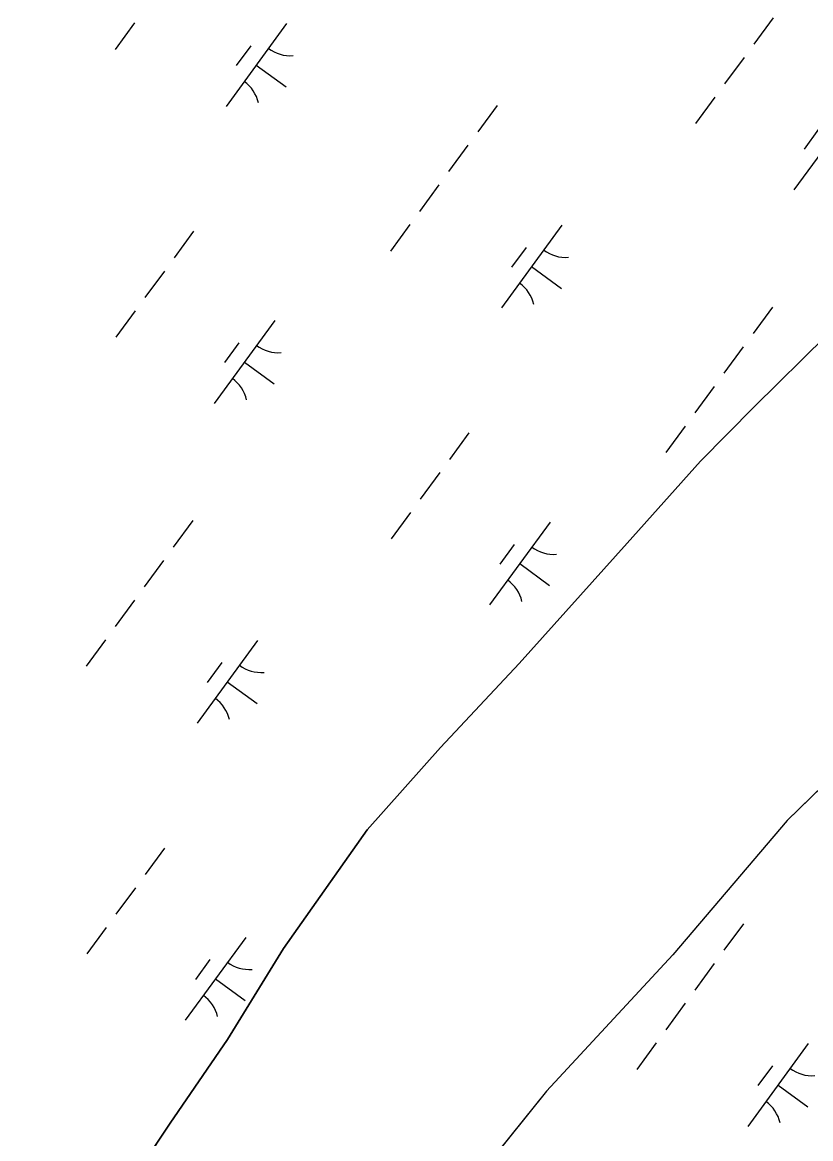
# Model space of a CAD drawing. Extents: x 3905714 to 3926767, y 183354 to 205755.
# Drawn here: x 3916193 to 3916577, y 196512 to 197057 of the extents above; entities that cross this region are included whole.
import ezdxf

# ---------------------------------------------------------------- set-up
doc = ezdxf.new("R2010")
doc.units = 0
doc.layers.add('V-TOPO-SHOR', color=7, linetype='Continuous')
doc.layers.add('V-WETL-SWMP', color=7, linetype='Continuous')

msp = doc.modelspace()

# ---------------------------------------------------------------- linework, layer by layer
at = {"layer": 'V-TOPO-SHOR'}
for points in [[(3915716.6, 195642.82), (3915879.34, 195871.17), (3916060.16, 196153.23), (3916131.91, 196275.56), (3916177.85, 196359.39), (3916215.4, 196439.09), (3916240.74, 196483.34), (3916264.98, 196519.76), (3916292.82, 196560.58), (3916320.13, 196605.04), (3916360.89, 196662.92), (3916396.66, 196703.05), (3916435.01, 196743.9), (3916487.59, 196802.62), (3916523.34, 196842.63), (3916549.61, 196869.12), (3916584.81, 196903.91)], [(3916605.07, 196705.82), (3916565.67, 196667.4), (3916509.92, 196601.91), (3916448.41, 196535.4), (3916406.85, 196483.94)]]:
    msp.add_lwpolyline(points, dxfattribs=at)
at = {"layer": 'V-WETL-SWMP'}
for p, q in [((3916247.53, 197056.28), (3916238.08, 197043.38)), ((3916321.72, 197055.96), (3916292.17, 197015.62)), ((3916558.79, 197058.82), (3916549.34, 197045.91)), ((3916304.26, 197045.19), (3916297.17, 197035.51)), ((3916544.61, 197039.46), (3916535.15, 197026.55)), ((3916306.94, 197035.79), (3916321.46, 197025.15)), ((3916530.43, 197020.1), (3916520.97, 197007.19)), ((3916424.26, 197016.06), (3916414.81, 197003.15)), ((3916598.44, 197015.27), (3916568.89, 196974.93)), ((3916580.98, 197004.5), (3916573.89, 196994.82)), ((3916410.08, 196996.7), (3916400.62, 196983.79)), ((3916395.9, 196977.34), (3916386.44, 196964.43)), ((3916381.71, 196957.98), (3916372.26, 196945.07)), ((3916455.9, 196957.65), (3916426.35, 196917.32)), ((3916276.3, 196954.69), (3916266.84, 196941.78)), ((3916438.44, 196946.88), (3916431.35, 196937.2)), ((3916262.12, 196935.33), (3916252.66, 196922.42)), ((3916441.12, 196937.48), (3916455.64, 196926.85)), ((3916247.93, 196915.97), (3916238.48, 196903.06)), ((3916558.44, 196917.75), (3916548.99, 196904.85)), ((3916315.94, 196911.14), (3916286.39, 196870.8)), ((3916584.81, 196903.91), (3916549.61, 196869.12)), ((3916298.49, 196900.37), (3916291.4, 196890.69)), ((3916544.26, 196898.39), (3916534.8, 196885.49)), ((3916301.17, 196890.97), (3916315.69, 196880.33)), ((3916530.08, 196879.03), (3916520.62, 196866.13)), ((3916549.61, 196869.12), (3916523.34, 196842.63)), ((3916515.89, 196859.67), (3916506.44, 196846.77)), ((3916410.48, 196856.38), (3916401.02, 196843.47)), ((3916523.34, 196842.63), (3916487.59, 196802.62)), ((3916396.3, 196837.02), (3916386.84, 196824.11)), ((3916382.11, 196817.66), (3916372.66, 196804.75)), ((3916275.95, 196813.62), (3916266.49, 196800.72)), ((3916450.12, 196812.83), (3916420.57, 196772.5)), ((3916432.67, 196802.06), (3916425.58, 196792.38)), ((3916487.59, 196802.62), (3916435.01, 196743.9)), ((3916261.77, 196794.26), (3916252.31, 196781.36)), ((3916435.35, 196792.66), (3916449.87, 196782.02)), ((3916247.58, 196774.9), (3916238.13, 196762)), ((3916233.4, 196755.54), (3916223.94, 196742.63)), ((3916307.58, 196755.21), (3916278.03, 196714.88)), ((3916290.13, 196744.45), (3916283.04, 196734.77)), ((3916435.01, 196743.9), (3916396.66, 196703.05)), ((3916292.81, 196735.05), (3916307.33, 196724.41)), ((3916396.66, 196703.05), (3916360.9, 196662.92)), ((3916605.07, 196705.82), (3916565.67, 196667.4)), ((3916360.9, 196662.92), (3916320.13, 196605.04)), ((3916565.67, 196667.4), (3916509.92, 196601.91)), ((3916262.17, 196653.94), (3916252.71, 196641.04)), ((3916247.98, 196634.58), (3916238.53, 196621.68)), ((3916233.8, 196615.22), (3916224.34, 196602.32)), ((3916544.31, 196617.01), (3916534.85, 196604.1)), ((3916301.81, 196610.39), (3916272.26, 196570.06)), ((3916320.13, 196605.04), (3916292.82, 196560.58)), ((3916284.35, 196599.63), (3916277.26, 196589.95)), ((3916509.92, 196601.91), (3916448.41, 196535.41)), ((3916530.13, 196597.65), (3916520.67, 196584.74)), ((3916287.03, 196590.23), (3916301.55, 196579.59)), ((3916515.94, 196578.29), (3916506.48, 196565.38)), ((3916292.82, 196560.58), (3916264.98, 196519.76)), ((3916501.76, 196558.93), (3916492.3, 196546.02)), ((3916575.94, 196558.6), (3916546.39, 196518.27)), ((3916558.49, 196547.83), (3916551.4, 196538.15)), ((3916561.17, 196538.43), (3916575.69, 196527.8)), ((3916448.41, 196535.41), (3916406.85, 196483.94)), ((3916264.98, 196519.76), (3916240.73, 196483.34))]:
    msp.add_line(p, q, dxfattribs=at)
for centre, start, end in [((3916323.46, 197057.93), 233, 274.5436), ((3916290.81, 197013.37), 13, 54.5436), ((3916457.64, 196959.62), 233, 274.5436), ((3916424.99, 196915.06), 13, 54.5436), ((3916317.68, 196913.11), 233, 274.5436), ((3916285.03, 196868.55), 13, 54.5436), ((3916451.86, 196814.8), 233, 274.5436), ((3916419.21, 196770.24), 13, 54.5436), ((3916309.32, 196757.19), 233, 274.5436), ((3916276.67, 196712.63), 13, 54.5436), ((3916303.55, 196612.37), 233, 274.5436), ((3916270.9, 196567.8), 13, 54.5436), ((3916577.68, 196560.58), 233, 274.5436), ((3916545.03, 196516.01), 13, 54.5436)]:
    msp.add_arc(centre, 17.62, start, end, dxfattribs=at)

doc.saveas('drawing.dxf')
